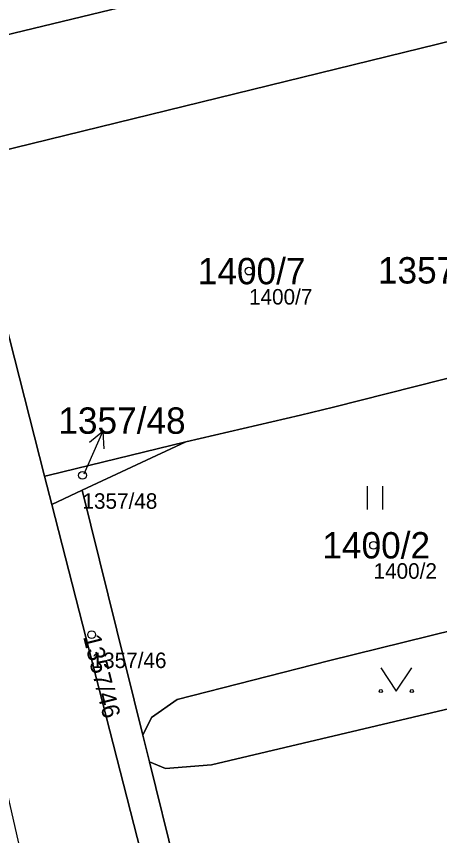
# Model space of a CAD drawing. Extents: x -653098 to -649479, y -997642 to -992666.
# Drawn here: x -650126.1 to -650098.7, y -995010.4 to -994957.6 of the extents above; entities that cross this region are included whole.
import ezdxf

# ---------------------------------------------------------------- set-up
doc = ezdxf.new("R2010")
doc.units = 0
for name, color, linetype in [('Definiční body', 7, 'Continuous'), ('Hranice parcel', 7, 'Continuous'), ('Parcelní čísla', 7, 'Continuous'), ('Polygon parcely', 7, 'Continuous'), ('Pop  PČ popisy', 7, 'Continuous'), ('Vnitřní kresba', 7, 'Continuous'), ('Značky kultur', 7, 'Continuous')]:
    doc.layers.add(name, color=color, linetype=linetype)

msp = doc.modelspace()

# ---------------------------------------------------------------- linework, layer by layer
at = {"layer": 'Definiční body'}
for centre in [(-650111.04, -994974.05), (-650121.79, -994987.22), (-650103, -994991.73), (-650121.2, -994997.49)]:
    msp.add_circle(centre, 0.25, dxfattribs=at)
at = {"layer": 'Hranice parcel'}
for p, q in [((-650124.23, -994987.27), (-650129.45, -994966.89)), ((-650121.8, -994988.18), (-650115.11, -994985.06)), ((-650123.76, -994989.1), (-650124.23, -994987.27)), ((-650121.8, -994988.18), (-650123.76, -994989.1)), ((-650117.89, -995003.97), (-650121.8, -994988.18)), ((-650117.46, -995005.7), (-650117.89, -995003.97))]:
    msp.add_line(p, q, dxfattribs=at)
for points in [[(-650131.24, -994959.91), (-650108.84, -994954.49), (-650116.05, -994920.34), (-650135.67, -994924.36)], [(-650091.55, -994979.28), (-650092.73, -994974.56), (-650096.67, -994958.87), (-650129.45, -994966.89)], [(-650091.55, -994979.28), (-650105.59, -994982.82), (-650107.72, -994983.33), (-650115.11, -994985.06)], [(-650115.11, -994985.06), (-650124.03, -994987.22), (-650124.23, -994987.27)], [(-650117.33, -995014.27), (-650117.38, -995014.01), (-650123.76, -994989.1)], [(-650117.89, -995003.97), (-650117.33, -995002.84), (-650115.68, -995001.68), (-650105.91, -994999.19), (-650082.98, -994993.53), (-650080.55, -994993.06), (-650079.78, -994993.18)], [(-650117.46, -995005.7), (-650116.42, -995006.13), (-650113.45, -995005.88), (-650077.96, -994997.51), (-650077.87, -994997.44)], [(-650108.52, -995019.27), (-650113.38, -995016.95), (-650115.81, -995012.39), (-650117.46, -995005.7)]]:
    msp.add_lwpolyline(points, dxfattribs=at)
at = {"layer": 'Polygon parcely'}
for points in [[(-650108.84, -994954.49), (-650116.05, -994920.34), (-650135.67, -994924.36), (-650133.14, -994952.48), (-650131.24, -994959.91)], [(-650091.55, -994979.28), (-650092.73, -994974.56), (-650096.67, -994958.87), (-650129.45, -994966.89), (-650124.23, -994987.27), (-650124.03, -994987.22), (-650115.11, -994985.06), (-650107.72, -994983.33), (-650105.59, -994982.82)], [(-650080.55, -994993.06), (-650079.78, -994993.18), (-650083.82, -994984.15), (-650085.32, -994980.86), (-650089.08, -994981.69), (-650089.94, -994978.87), (-650091.55, -994979.28), (-650105.59, -994982.82), (-650107.72, -994983.33), (-650115.11, -994985.06), (-650121.8, -994988.18), (-650117.89, -995003.97), (-650117.33, -995002.84), (-650115.68, -995001.68), (-650105.91, -994999.19), (-650082.98, -994993.53)], [(-650115.11, -994985.06), (-650124.03, -994987.22), (-650124.23, -994987.27), (-650123.76, -994989.1), (-650121.8, -994988.18)], [(-650109.26, -995019.46), (-650108.52, -995019.27), (-650113.38, -995016.95), (-650115.81, -995012.39), (-650117.46, -995005.7), (-650117.89, -995003.97), (-650121.8, -994988.18), (-650123.76, -994989.1), (-650117.38, -995014.01), (-650117.33, -995014.27), (-650116.57, -995016.01), (-650115.43, -995017.71), (-650112.39, -995018.81)], [(-650077.87, -994997.44), (-650079.78, -994993.18), (-650080.55, -994993.06), (-650082.98, -994993.53), (-650105.91, -994999.19), (-650115.68, -995001.68), (-650117.33, -995002.84), (-650117.89, -995003.97), (-650117.46, -995005.7), (-650116.42, -995006.13), (-650113.45, -995005.88), (-650077.96, -994997.51)], [(-650072.23, -995009.94), (-650077.87, -994997.44), (-650077.96, -994997.51), (-650113.45, -995005.88), (-650116.42, -995006.13), (-650117.46, -995005.7), (-650115.81, -995012.39), (-650113.38, -995016.95), (-650108.52, -995019.27)]]:
    msp.add_lwpolyline(points, close=True, dxfattribs=at)
for points in [[(-650135.67, -994924.36), (-650116.05, -994920.34), (-650108.84, -994954.49), (-650131.24, -994959.91)], [(-650129.45, -994966.89), (-650096.67, -994958.87), (-650092.73, -994974.56), (-650091.55, -994979.28), (-650089.94, -994978.87), (-650091.3, -994973.89), (-650091.78, -994972.87), (-650093.06, -994966.29), (-650089.28, -994965.57), (-650086.13, -994964.96), (-650082.96, -994964.35), (-650079.86, -994963.75), (-650076.75, -994963.15), (-650073.58, -994962.55), (-650070.47, -994961.95), (-650067.29, -994961.33), (-650064.19, -994960.74), (-650061.07, -994960.14), (-650057.95, -994959.54), (-650054.81, -994958.93), (-650051.7, -994958.33), (-650048.6, -994957.74), (-650045.48, -994957.14)], [(-650126.08, -995019.26), (-650125.31, -995022.56), (-650113.52, -995019.45), (-650114.09, -995019.1), (-650115.43, -995017.71), (-650116.57, -995016.01), (-650117.33, -995014.27), (-650117.38, -995014.01), (-650123.76, -994989.1), (-650124.23, -994987.27), (-650129.45, -994966.89)]]:
    msp.add_lwpolyline(points, dxfattribs=at)
at = {"layer": 'Pop  PČ popisy'}
for p, q in [((-650121.69, -994987.13), (-650120.469, -994984.388)), ((-650120.469, -994984.388), (-650121.334, -994985.1)), ((-650120.469, -994984.388), (-650120.419, -994985.507))]:
    msp.add_line(p, q, dxfattribs=at)
at = {"layer": 'Vnitřní kresba'}
msp.add_line((-650130.54, -994990.82), (-650124.1, -995018.84), dxfattribs=at)
at = {"layer": 'Značky kultur'}
for p, q in [((-650103.401, -994989.42), (-650103.401, -994987.92)), ((-650102.4, -994989.42), (-650102.4, -994987.92))]:
    msp.add_line(p, q, dxfattribs=at)
msp.add_lwpolyline([(-650102.53, -994999.629), (-650101.53, -995001.13), (-650100.53, -994999.629)], dxfattribs=at)
for centre in [(-650102.53, -995001.129), (-650100.53, -995001.129)]:
    msp.add_circle(centre, 0.1, dxfattribs=at)

# ---------------------------------------------------------------- texts
at = {"layer": 'Definiční body'}
for s, p in [('1400/7', (-650111.04, -994976.206)), ('1357/48', (-650121.79, -994989.376)), ('1400/2', (-650103, -994993.886)), ('1357/46', (-650121.2, -994999.646))]:
    msp.add_text(s, height=1, dxfattribs=at).set_placement(p)
at = {"layer": 'Parcelní čísla'}
for s, p in [('1357/47', (-650102.718, -994974.85)), ('1400/7', (-650114.345, -994974.9)), ('1357/48', (-650123.348, -994984.539)), ('1400/2', (-650106.305, -994992.58))]:
    msp.add_text(s, height=1.7, dxfattribs=at).set_placement(p)
msp.add_text('1357/46', height=1.14, rotation=284, dxfattribs=at).set_placement((-650121.753, -994997.627))

doc.saveas('drawing.dxf')
